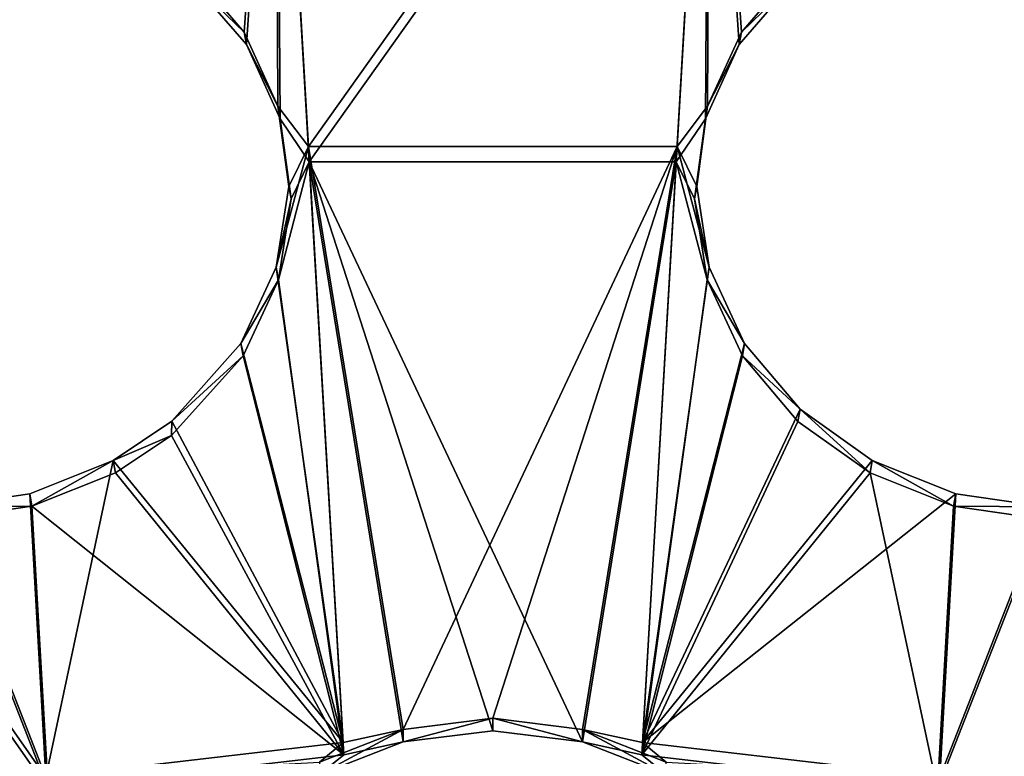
# Model space of a CAD drawing. Header units: millimetres. Extents: x 0 to 2133, y 0 to 2087.
# Tile 773 of 876: x 1986 to 2006, y 188 to 203. Entities that reach past the tile are written whole.
import ezdxf

# ---------------------------------------------------------------- set-up
doc = ezdxf.new("R2010")
doc.units = ezdxf.units.MM
doc.header["$LTSCALE"] = 25.4
doc.layers.get('0').update_dxf_attribs({"true_color": 0xff5454})

# ---------------------------------------------------------------- blocks, each defined once
blk = doc.blocks.new('COSMO-S-3382-4917.STL#2')
at = {"color": 250, "true_color": 0x282828}
mesh = blk.add_polyface(dxfattribs=at)
corners = [(1709.841, 208.672, 1539.288), (1710.486, 206.25, 1539.288), (1709.88, 193.269, 1539.288), (1711.624, 223.971, 1539.288), (1713.18, 228.005, 1539.288), (1715.203, 238.952, 1539.288), (1719.512, 248.991, 1539.288), (1720.53, 253.404, 1539.288), (1729.3, 268.606, 1539.288), (1727.528, 267.125, 1539.288), (1736.1, 279.922, 1539.288), (1742.261, 286.284, 1539.288), (1746.125, 291.615, 1539.288), (1758.024, 301.517, 1539.288), (1757.464, 302.04, 1539.288), (1769.955, 311.052, 1539.288), (1776.134, 313.868, 1539.288), (1783.424, 318.522, 1539.288), (1796.071, 322.98, 1539.288), (1797.683, 324.347, 1539.288), (1817.262, 328.591, 1539.288), (1812.531, 328.445, 1539.288), (1827.758, 330.758, 1539.288), (1839.095, 330.541, 1539.288), (1843.153, 331.254, 1539.288), (1860.945, 328.773, 1539.288), (1858.498, 329.925, 1539.288), (1873.578, 326.791, 1539.288), (1882.181, 323.337, 1539.288), (1888.182, 321.895, 1539.288), (1902.193, 314.391, 1539.288), (1902.104, 315.307, 1539.288), (1915.15, 307.118, 1539.288), (1920.405, 302.191, 1539.288), (1927.135, 297.443, 1539.288), (1936.294, 287.09, 1539.288), (1937.892, 286.419, 1539.288), (1949.402, 269.52, 1539.288), (1947.269, 274.2, 1539.288), (1955.136, 260.958, 1539.288), (1959.352, 249.987, 1539.288), (1961.381, 246.878, 1539.288), (1965.858, 229.054, 1539.288), (1965.917, 232.159, 1539.288), (1968.732, 207.323, 1539.288), (1968.68, 217.006, 1539.288), (1969.632, 201.633, 1539.288), (1968.758, 186.255, 1539.288), (1711.741, 177.98, 1539.288), (1711.508, 184.353, 1539.288), (1716.215, 162.944, 1539.288), (1715.397, 163.017, 1539.288), (1720.797, 148.592, 1539.288), (1724.472, 142.638, 1539.288), (1727.865, 134.907, 1539.288), (1736.043, 124.02, 1539.288), (1736.502, 122.154, 1539.288), (1750.594, 107.625, 1539.288), (1746.587, 110.512, 1539.288), (1757.978, 100.145, 1539.288), (1767.706, 93.925, 1539.288), (1767.283, 93.294, 1539.288), (1770.516, 91.197, 1539.288), (1786.887, 83.314, 1539.288), (1784.023, 83.796, 1539.288), (1798.311, 78.043, 1539.288), (1807.586, 76.097, 1539.288), (1813.179, 74.021, 1539.288), (1829.206, 72.482, 1539.288), (1828.419, 71.786, 1539.288), (1843.816, 71.369, 1539.288), (1851.127, 72.573, 1539.288), (1859.154, 72.776, 1539.288), (1872.717, 76.367, 1539.288), (1874.218, 75.987, 1539.288), (1893.355, 83.756, 1539.288), (1888.797, 80.957, 1539.288), (1902.685, 87.616, 1539.288), (1912.448, 94.526, 1539.288), (1915.688, 95.872, 1539.288), (1929.445, 108.368, 1539.288), (1927.624, 105.607, 1539.288), (1938.325, 116.686, 1539.288), (1943.859, 124.883, 1539.288), (1947.64, 128.953, 1539.288), (1955.275, 143.597, 1539.288), (1955.438, 142.235, 1539.288), (1963.364, 163.97, 1539.288), (1961.612, 156.346, 1539.288), (1966.073, 171.089, 1539.288), (1967.893, 185.418, 1539.288)]
mesh.append_faces([[corners[k] for k in face] for face in [(0, 1, 2), (1, 3, 4), (4, 5, 6), (6, 7, 8), (8, 10, 11), (11, 12, 13), (13, 15, 16), (16, 17, 18), (18, 19, 20), (20, 22, 23), (23, 24, 25), (25, 27, 28), (28, 29, 30), (30, 32, 33), (33, 34, 35), (35, 36, 37), (37, 39, 40), (40, 41, 42), (42, 43, 44), (48, 50, 51), (51, 50, 52), (52, 53, 54), (54, 55, 56), (56, 57, 58), (58, 57, 59), (59, 60, 61), (61, 60, 62), (62, 63, 64), (64, 63, 65), (65, 66, 67), (67, 68, 69), (69, 68, 70), (70, 71, 72), (72, 73, 74), (74, 75, 76), (76, 75, 77), (77, 78, 79), (79, 80, 81), (81, 80, 82), (82, 83, 84), (84, 85, 86), (86, 87, 88), (88, 87, 89), (89, 90, 47)]], dxfattribs={"vtx0": -1, "vtx1": -1, "color": 250})
mesh.append_faces([[corners[k] for k in face] for face in [(1, 0, 3), (4, 3, 5), (6, 5, 7), (8, 7, 9), (8, 9, 10), (11, 10, 12), (13, 12, 14), (13, 14, 15), (16, 15, 17), (18, 17, 19), (20, 19, 21), (20, 21, 22), (23, 22, 24), (25, 24, 26), (25, 26, 27), (28, 27, 29), (30, 29, 31), (30, 31, 32), (33, 32, 34), (35, 34, 36), (37, 36, 38), (37, 38, 39), (40, 39, 41), (42, 41, 43), (44, 43, 45), (44, 45, 46), (44, 46, 47), (1, 48, 2), (48, 1, 49), (48, 49, 50), (52, 50, 53), (54, 53, 55), (56, 55, 57), (59, 57, 60), (62, 60, 63), (65, 63, 66), (67, 66, 68), (70, 68, 71), (72, 71, 73), (74, 73, 75), (77, 75, 78), (79, 78, 80), (82, 80, 83), (84, 83, 85), (86, 85, 87), (89, 87, 90), (47, 90, 44)]], dxfattribs={"vtx0": -1, "vtx2": -1, "color": 250})
mesh = blk.add_polyface(dxfattribs=at)
corners = [(1735.545, 182.32, 1669.288), (1734.489, 198.294, 1669.288), (1734.03, 194.764, 1669.288), (1736.958, 178.45, 1669.288), (1738.52, 170.143, 1669.288), (1743.139, 159.432, 1669.288), (1742.915, 158.403, 1669.288), (1748.668, 147.265, 1669.288), (1752.806, 141.927, 1669.288), (1755.697, 136.885, 1669.288), (1765.612, 126.568, 1669.288), (1763.905, 127.41, 1669.288), (1773.176, 118.973, 1669.288), (1781.093, 113.91, 1669.288), (1780.749, 113.397, 1669.288), (1783.38, 111.69, 1669.288), (1798.69, 104.411, 1669.288), (1794.373, 105.666, 1669.288), (1806.002, 100.985, 1669.288), (1817.766, 98.414, 1669.288), (1818.103, 97.711, 1669.288), (1837.633, 96.135, 1669.288), (1830.506, 95.892, 1669.288), (1843.037, 95.552, 1669.288), (1857.572, 97.657, 1669.288), (1855.52, 96.697, 1669.288), (1867.781, 99.311, 1669.288), (1876.863, 102.925, 1669.288), (1879.646, 103.356, 1669.288), (1894.808, 111.749, 1669.288), (1890.949, 108.776, 1669.288), (1901.532, 115.495, 1669.288), (1910.759, 123.809, 1669.288), (1911.247, 123.418, 1669.288), (1924.139, 138.671, 1669.288), (1919.955, 132.435, 1669.288), (1927.537, 142.418, 1669.288), (1934.465, 155.795, 1669.288), (1933.884, 153.229, 1669.288), (1938.908, 164.713, 1669.288), (1941.363, 174.565, 1669.288), (1942.539, 176.712, 1669.288), (1944.585, 194.301, 1669.288), (1944.725, 189.056, 1669.288), (1944.661, 214.083, 1669.288), (1945.436, 201.571, 1669.288), (1735.449, 219.752, 1669.288), (1733.998, 207.3, 1669.288), (1735.82, 218.247, 1669.288), (1738.363, 231.944, 1669.288), (1740.903, 237.587, 1669.288), (1742.698, 243.706, 1669.288), (1749.554, 255.616, 1669.288), (1748.393, 254.874, 1669.288), (1755.37, 265.289, 1669.288), (1761.461, 271.682, 1669.288), (1763.529, 274.805, 1669.288), (1776.193, 285.204, 1669.288), (1772.757, 283.29, 1669.288), (1782.924, 290.624, 1669.288), (1793.219, 295.693, 1669.288), (1793.886, 296.705, 1669.288), (1811.921, 302.771, 1669.288), (1805.491, 301.445, 1669.288), (1817.575, 304.781, 1669.288), (1831.625, 306.182, 1669.288), (1829.968, 306.663, 1669.288), (1842.498, 307.066, 1669.288), (1851.619, 305.802, 1669.288), (1854.987, 305.985, 1669.288), (1871.179, 301.645, 1669.288), (1867.26, 303.434, 1669.288), (1879.146, 299.45, 1669.288), (1889.599, 293.861, 1669.288), (1890.477, 294.088, 1669.288), (1906.213, 282.732, 1669.288), (1901.094, 287.423, 1669.288), (1910.849, 279.549, 1669.288), (1920.421, 268.66, 1669.288), (1919.603, 270.577, 1669.288), (1927.235, 260.632, 1669.288), (1931.708, 252.154, 1669.288), (1933.638, 249.854, 1669.288), (1939.668, 233.809, 1669.288), (1938.72, 238.395, 1669.288), (1942.412, 226.415, 1669.288), (1944.013, 214.29, 1669.288)]
mesh.append_faces([[corners[k] for k in face] for face in [(44, 43, 45), (2, 46, 47)]], dxfattribs={"vtx0": -1, "color": 250})
mesh.append_faces([[corners[k] for k in face] for face in [(0, 1, 2), (1, 0, 3), (3, 4, 5), (5, 7, 8), (8, 9, 10), (10, 12, 13), (13, 15, 16), (16, 18, 19), (19, 20, 21), (21, 23, 24), (24, 26, 27), (27, 28, 29), (29, 31, 32), (32, 33, 34), (34, 36, 37), (37, 39, 40), (40, 41, 42), (46, 48, 49), (49, 50, 51), (51, 52, 53), (53, 52, 54), (54, 55, 56), (56, 57, 58), (58, 57, 59), (59, 60, 61), (61, 62, 63), (63, 62, 64), (64, 65, 66), (66, 65, 67), (67, 68, 69), (69, 70, 71), (71, 70, 72), (72, 73, 74), (74, 75, 76), (76, 75, 77), (77, 78, 79), (79, 78, 80), (80, 81, 82), (82, 83, 84), (84, 83, 85), (85, 86, 44)]], dxfattribs={"vtx0": -1, "vtx1": -1, "color": 250})
mesh.append_faces([[corners[k] for k in face] for face in [(42, 43, 44), (46, 2, 1)]], dxfattribs={"vtx0": -1, "vtx1": -1, "vtx2": -1, "color": 250})
mesh.append_faces([[corners[k] for k in face] for face in [(3, 0, 4), (5, 4, 6), (5, 6, 7), (8, 7, 9), (10, 9, 11), (10, 11, 12), (13, 12, 14), (13, 14, 15), (16, 15, 17), (16, 17, 18), (19, 18, 20), (21, 20, 22), (21, 22, 23), (24, 23, 25), (24, 25, 26), (27, 26, 28), (29, 28, 30), (29, 30, 31), (32, 31, 33), (34, 33, 35), (34, 35, 36), (37, 36, 38), (37, 38, 39), (40, 39, 41), (42, 41, 43), (46, 1, 48), (49, 48, 50), (51, 50, 52), (54, 52, 55), (56, 55, 57), (59, 57, 60), (61, 60, 62), (64, 62, 65), (67, 65, 68), (69, 68, 70), (72, 70, 73), (74, 73, 75), (77, 75, 78), (80, 78, 81), (82, 81, 83), (85, 83, 86), (44, 86, 42)]], dxfattribs={"vtx0": -1, "vtx2": -1, "color": 250})
mesh = blk.add_polyface(dxfattribs=at)
corners = [(1734.165, 205.552, 1666.919), (1735.133, 201.301, 1666.919), (1734.849, 188.578, 1666.919), (1736.212, 222.415, 1666.919), (1735.839, 213.433, 1666.919), (1737.949, 225.401, 1666.919), (1740.938, 238.731, 1666.919), (1741.435, 237.042, 1666.919), (1748.221, 254.078, 1666.919), (1746.248, 248.201, 1666.919), (1752.324, 258.725, 1666.919), (1757.87, 268.058, 1666.919), (1759.581, 268.472, 1666.919), (1769.638, 280.309, 1666.919), (1767.92, 277.312, 1666.919), (1777.229, 285.123, 1666.919), (1783.218, 290.514, 1666.919), (1787.382, 291.801, 1666.919), (1798.259, 298.408, 1666.919), (1798.242, 297.255, 1666.919), (1809.661, 301.411, 1666.919), (1814.372, 303.787, 1666.919), (1821.486, 304.213, 1666.919), (1831.139, 306.512, 1666.919), (1833.556, 305.624, 1666.919), (1839.632, 306.854, 1666.919), (1839.632, 305.801, 1666.919), (1848.125, 306.512, 1666.919), (1845.708, 305.624, 1666.919), (1857.778, 304.213, 1666.919), (1864.892, 303.787, 1666.919), (1869.603, 301.411, 1666.919), (1881.005, 298.408, 1666.919), (1881.022, 297.255, 1666.919), (1896.046, 290.514, 1666.919), (1891.882, 291.801, 1666.919), (1902.035, 285.123, 1666.919), (1909.627, 280.309, 1666.919), (1911.344, 277.312, 1666.919), (1921.394, 268.058, 1666.919), (1919.683, 268.472, 1666.919), (1926.94, 258.725, 1666.919), (1931.043, 254.078, 1666.919), (1933.016, 248.201, 1666.919), (1938.326, 238.731, 1666.919), (1937.829, 237.042, 1666.919), (1941.315, 225.401, 1666.919), (1943.052, 222.415, 1666.919), (1943.425, 213.433, 1666.919), (1945.099, 205.552, 1666.919), (1944.131, 201.301, 1666.919), (1944.415, 188.578, 1666.919), (1735.839, 189.17, 1666.919), (1738.247, 171.935, 1666.919), (1737.949, 177.202, 1666.919), (1741.435, 165.561, 1666.919), (1744.27, 156.052, 1666.919), (1746.248, 154.402, 1666.919), (1752.764, 141.341, 1666.919), (1752.324, 143.878, 1666.919), (1759.581, 134.131, 1666.919), (1763.507, 128.182, 1666.919), (1767.92, 125.291, 1666.919), (1776.222, 116.918, 1666.919), (1777.229, 117.48, 1666.919), (1790.579, 107.839, 1666.919), (1787.382, 110.802, 1666.919), (1798.242, 105.348, 1666.919), (1806.207, 101.181, 1666.919), (1809.661, 101.192, 1666.919), (1822.7, 97.115, 1666.919), (1821.486, 98.39, 1666.919), (1833.556, 96.979, 1666.919), (1839.632, 95.749, 1666.919), (1845.708, 96.979, 1666.919), (1856.564, 97.115, 1666.919), (1857.778, 98.39, 1666.919), (1873.057, 101.181, 1666.919), (1869.603, 101.192, 1666.919), (1881.022, 105.348, 1666.919), (1888.685, 107.839, 1666.919), (1891.882, 110.802, 1666.919), (1903.042, 116.918, 1666.919), (1902.035, 117.48, 1666.919), (1911.344, 125.291, 1666.919), (1915.757, 128.182, 1666.919), (1919.683, 134.131, 1666.919), (1926.5, 141.341, 1666.919), (1926.94, 143.878, 1666.919), (1934.994, 156.052, 1666.919), (1933.016, 154.402, 1666.919), (1937.829, 165.561, 1666.919), (1941.017, 171.935, 1666.919), (1941.315, 177.202, 1666.919), (1943.425, 189.17, 1666.919)]
mesh.append_faces([[corners[k] for k in face] for face in [(0, 1, 2), (1, 3, 4), (4, 3, 5), (5, 6, 7), (7, 8, 9), (9, 8, 10), (10, 11, 12), (12, 13, 14), (14, 13, 15), (15, 16, 17), (17, 18, 19), (19, 18, 20), (20, 21, 22), (22, 23, 24), (24, 25, 26), (26, 27, 28), (28, 27, 29), (29, 30, 31), (31, 32, 33), (33, 34, 35), (35, 34, 36), (36, 37, 38), (38, 39, 40), (40, 39, 41), (41, 42, 43), (43, 44, 45), (45, 44, 46), (46, 47, 48), (48, 49, 50), (2, 52, 53), (52, 2, 1), (53, 55, 56), (56, 57, 58), (58, 60, 61), (61, 62, 63), (63, 64, 65), (65, 67, 68), (68, 69, 70), (70, 72, 73), (73, 74, 75), (75, 76, 77), (77, 79, 80), (80, 81, 82), (82, 84, 85), (85, 86, 87), (87, 88, 89), (89, 91, 92), (92, 93, 51)]], dxfattribs={"vtx0": -1, "vtx1": -1, "color": 250})
mesh.append_faces([[corners[k] for k in face] for face in [(1, 0, 3), (5, 3, 6), (7, 6, 8), (10, 8, 11), (12, 11, 13), (15, 13, 16), (17, 16, 18), (20, 18, 21), (22, 21, 23), (24, 23, 25), (26, 25, 27), (29, 27, 30), (31, 30, 32), (33, 32, 34), (36, 34, 37), (38, 37, 39), (41, 39, 42), (43, 42, 44), (46, 44, 47), (48, 47, 49), (50, 49, 51), (53, 52, 54), (53, 54, 55), (56, 55, 57), (58, 57, 59), (58, 59, 60), (61, 60, 62), (63, 62, 64), (65, 64, 66), (65, 66, 67), (68, 67, 69), (70, 69, 71), (70, 71, 72), (73, 72, 74), (75, 74, 76), (77, 76, 78), (77, 78, 79), (80, 79, 81), (82, 81, 83), (82, 83, 84), (85, 84, 86), (87, 86, 88), (89, 88, 90), (89, 90, 91), (92, 91, 93), (51, 93, 94), (51, 94, 50)]], dxfattribs={"vtx0": -1, "vtx2": -1, "color": 250})
mesh = blk.add_polyface(dxfattribs=at)
corners = [(1835.243, 276.652, 1694.288), (1833.518, 268.814, 1699.06), (1834.609, 267.544, 1699.829)]
mesh.append_faces([[corners[k] for k in face] for face in [(0, 1, 2)]], dxfattribs={"color": 250})
mesh = blk.add_polyface(dxfattribs=at)
corners = [(1835.291, 266.048, 1700.679), (1835.243, 276.652, 1694.288), (1834.609, 267.544, 1699.829)]
mesh.append_faces([[corners[k] for k in face] for face in [(0, 1, 2)]], dxfattribs={"color": 250})
mesh = blk.add_polyface(dxfattribs=at)
corners = [(1835.908, 265.234, 1701.138), (1835.243, 276.652, 1694.288), (1835.291, 266.048, 1700.679)]
mesh.append_faces([[corners[k] for k in face] for face in [(0, 1, 2)]], dxfattribs={"color": 250})
mesh = blk.add_polyface(dxfattribs=at)
corners = [(1835.908, 265.234, 1701.138), (1844.021, 276.652, 1694.288), (1835.243, 276.652, 1694.288), (1843.356, 265.234, 1701.138)]
mesh.append_faces([[corners[k] for k in face] for face in [(0, 1, 2), (1, 0, 3)]], dxfattribs={"vtx0": -1, "color": 250})
mesh = blk.add_polyface(dxfattribs=at)
corners = [(1844.021, 276.652, 1694.288), (1843.356, 265.234, 1701.138), (1843.973, 266.046, 1700.681)]
mesh.append_faces([[corners[k] for k in face] for face in [(0, 1, 2)]], dxfattribs={"color": 250})
mesh = blk.add_polyface(dxfattribs=at)
corners = [(1844.655, 267.544, 1699.829), (1844.021, 276.652, 1694.288), (1843.973, 266.046, 1700.681)]
mesh.append_faces([[corners[k] for k in face] for face in [(0, 1, 2)]], dxfattribs={"color": 250})
mesh = blk.add_polyface(dxfattribs=at)
corners = [(1845.748, 268.815, 1699.059), (1844.021, 276.652, 1694.288), (1844.655, 267.544, 1699.829)]
mesh.append_faces([[corners[k] for k in face] for face in [(0, 1, 2)]], dxfattribs={"color": 250})
mesh = blk.add_polyface(dxfattribs=at)
corners = [(1835.265, 276.284, 1693.573), (1834.654, 267.291, 1699.056), (1833.562, 268.56, 1698.284)]
mesh.append_faces([[corners[k] for k in face] for face in [(0, 1, 2)]], dxfattribs={"color": 250})
mesh = blk.add_polyface(dxfattribs=at)
corners = [(1835.335, 265.795, 1699.908), (1834.654, 267.291, 1699.056), (1835.265, 276.284, 1693.573)]
mesh.append_faces([[corners[k] for k in face] for face in [(0, 1, 2)]], dxfattribs={"color": 250})
mesh = blk.add_polyface(dxfattribs=at)
corners = [(1843.999, 276.284, 1693.573), (1835.926, 264.924, 1700.396), (1835.265, 276.284, 1693.573), (1843.338, 264.924, 1700.396)]
mesh.append_faces([[corners[k] for k in face] for face in [(0, 1, 2), (1, 0, 3)]], dxfattribs={"vtx0": -1, "color": 250})
mesh = blk.add_polyface(dxfattribs=at)
corners = [(1835.926, 264.924, 1700.396), (1835.335, 265.795, 1699.908), (1835.265, 276.284, 1693.573)]
mesh.append_faces([[corners[k] for k in face] for face in [(0, 1, 2)]], dxfattribs={"color": 250})
mesh = blk.add_polyface(dxfattribs=at)
corners = [(1843.999, 276.284, 1693.573), (1843.928, 265.791, 1699.91), (1843.338, 264.924, 1700.396)]
mesh.append_faces([[corners[k] for k in face] for face in [(0, 1, 2)]], dxfattribs={"color": 250})
mesh = blk.add_polyface(dxfattribs=at)
corners = [(1844.61, 267.291, 1699.056), (1843.928, 265.791, 1699.91), (1843.999, 276.284, 1693.573)]
mesh.append_faces([[corners[k] for k in face] for face in [(0, 1, 2)]], dxfattribs={"color": 250})
mesh = blk.add_polyface(dxfattribs=at)
corners = [(1845.704, 268.562, 1698.283), (1844.61, 267.291, 1699.056), (1843.999, 276.284, 1693.573)]
mesh.append_faces([[corners[k] for k in face] for face in [(0, 1, 2)]], dxfattribs={"color": 250})
mesh = blk.add_polyface(dxfattribs=at)
corners = [(1834.609, 267.544, 1699.829), (1833.562, 268.56, 1698.284), (1834.654, 267.291, 1699.056), (1833.518, 268.814, 1699.06)]
mesh.append_faces([[corners[k] for k in face] for face in [(0, 1, 2), (1, 0, 3)]], dxfattribs={"vtx0": -1, "color": 250})
mesh = blk.add_polyface(dxfattribs=at)
corners = [(1845.704, 268.562, 1698.283), (1844.655, 267.544, 1699.829), (1844.61, 267.291, 1699.056), (1845.748, 268.815, 1699.059)]
mesh.append_faces([[corners[k] for k in face] for face in [(0, 1, 2), (1, 0, 3)]], dxfattribs={"vtx0": -1, "color": 250})
mesh = blk.add_polyface(dxfattribs=at)
corners = [(1835.291, 266.048, 1700.679), (1834.654, 267.291, 1699.056), (1835.335, 265.795, 1699.908), (1834.609, 267.544, 1699.829)]
mesh.append_faces([[corners[k] for k in face] for face in [(0, 1, 2), (1, 0, 3)]], dxfattribs={"vtx0": -1, "color": 250})
mesh = blk.add_polyface(dxfattribs=at)
corners = [(1844.61, 267.291, 1699.056), (1843.973, 266.046, 1700.681), (1843.928, 265.791, 1699.91), (1844.655, 267.544, 1699.829)]
mesh.append_faces([[corners[k] for k in face] for face in [(0, 1, 2), (1, 0, 3)]], dxfattribs={"vtx0": -1, "color": 250})
mesh = blk.add_polyface(dxfattribs=at)
corners = [(1835.908, 265.234, 1701.138), (1835.291, 266.048, 1700.679), (1835.512, 264.426, 1701.552)]
mesh.append_faces([[corners[k] for k in face] for face in [(0, 1, 2)]], dxfattribs={"color": 250})
mesh = blk.add_polyface(dxfattribs=at)
corners = [(1835.512, 264.426, 1701.552), (1835.335, 265.795, 1699.908), (1835.557, 264.174, 1700.782), (1835.291, 266.048, 1700.679)]
mesh.append_faces([[corners[k] for k in face] for face in [(0, 1, 2), (1, 0, 3)]], dxfattribs={"vtx0": -1, "color": 250})
mesh = blk.add_polyface(dxfattribs=at)
corners = [(1843.973, 266.046, 1700.681), (1843.356, 265.234, 1701.138), (1843.752, 264.426, 1701.552)]
mesh.append_faces([[corners[k] for k in face] for face in [(0, 1, 2)]], dxfattribs={"color": 250})
mesh = blk.add_polyface(dxfattribs=at)
corners = [(1843.928, 265.791, 1699.91), (1843.752, 264.426, 1701.552), (1843.708, 264.174, 1700.782), (1843.973, 266.046, 1700.681)]
mesh.append_faces([[corners[k] for k in face] for face in [(0, 1, 2), (1, 0, 3)]], dxfattribs={"vtx0": -1, "color": 250})
mesh = blk.add_polyface(dxfattribs=at)
corners = [(1835.926, 264.924, 1700.396), (1835.557, 264.174, 1700.782), (1835.335, 265.795, 1699.908)]
mesh.append_faces([[corners[k] for k in face] for face in [(0, 1, 2)]], dxfattribs={"color": 250})
mesh = blk.add_polyface(dxfattribs=at)
corners = [(1843.928, 265.791, 1699.91), (1843.708, 264.174, 1700.782), (1843.338, 264.924, 1700.396)]
mesh.append_faces([[corners[k] for k in face] for face in [(0, 1, 2)]], dxfattribs={"color": 250})
mesh = blk.add_polyface(dxfattribs=at)
corners = [(1836.609, 253.201, 1706.834), (1835.908, 265.234, 1701.138), (1835.258, 262.794, 1702.385)]
mesh.append_faces([[corners[k] for k in face] for face in [(0, 1, 2)]], dxfattribs={"color": 250})
mesh = blk.add_polyface(dxfattribs=at)
corners = [(1835.908, 265.234, 1701.138), (1835.512, 264.426, 1701.552), (1835.258, 262.794, 1702.385)]
mesh.append_faces([[corners[k] for k in face] for face in [(0, 1, 2)]], dxfattribs={"color": 250})
mesh = blk.add_polyface(dxfattribs=at)
corners = [(1837.819, 253.461, 1706.75), (1835.908, 265.234, 1701.138), (1836.609, 253.201, 1706.834)]
mesh.append_faces([[corners[k] for k in face] for face in [(0, 1, 2)]], dxfattribs={"color": 250})
mesh = blk.add_polyface(dxfattribs=at)
corners = [(1843.356, 265.234, 1701.138), (1835.908, 265.234, 1701.138), (1837.819, 253.461, 1706.75)]
mesh.append_faces([[corners[k] for k in face] for face in [(0, 1, 2)]], dxfattribs={"color": 250})
mesh = blk.add_polyface(dxfattribs=at)
corners = [(1843.356, 265.234, 1701.138), (1837.819, 253.461, 1706.75), (1839.632, 253.686, 1706.669)]
mesh.append_faces([[corners[k] for k in face] for face in [(0, 1, 2)]], dxfattribs={"color": 250})
mesh = blk.add_polyface(dxfattribs=at)
corners = [(1843.356, 265.234, 1701.138), (1839.632, 253.686, 1706.669), (1841.445, 253.461, 1706.75)]
mesh.append_faces([[corners[k] for k in face] for face in [(0, 1, 2)]], dxfattribs={"color": 250})
mesh = blk.add_polyface(dxfattribs=at)
corners = [(1843.356, 265.234, 1701.138), (1841.445, 253.461, 1706.75), (1842.655, 253.201, 1706.834)]
mesh.append_faces([[corners[k] for k in face] for face in [(0, 1, 2)]], dxfattribs={"color": 250})
mesh = blk.add_polyface(dxfattribs=at)
corners = [(1844.006, 262.795, 1702.385), (1843.356, 265.234, 1701.138), (1842.655, 253.201, 1706.834)]
mesh.append_faces([[corners[k] for k in face] for face in [(0, 1, 2)]], dxfattribs={"color": 250})
mesh = blk.add_polyface(dxfattribs=at)
corners = [(1844.006, 262.795, 1702.385), (1843.752, 264.426, 1701.552), (1843.356, 265.234, 1701.138)]
mesh.append_faces([[corners[k] for k in face] for face in [(0, 1, 2)]], dxfattribs={"color": 250})
mesh = blk.add_polyface(dxfattribs=at)
corners = [(1836.624, 252.952, 1706.071), (1835.302, 262.542, 1701.617), (1835.926, 264.924, 1700.396)]
mesh.append_faces([[corners[k] for k in face] for face in [(0, 1, 2)]], dxfattribs={"color": 250})
mesh = blk.add_polyface(dxfattribs=at)
corners = [(1835.926, 264.924, 1700.396), (1835.302, 262.542, 1701.617), (1835.557, 264.174, 1700.782)]
mesh.append_faces([[corners[k] for k in face] for face in [(0, 1, 2)]], dxfattribs={"color": 250})
mesh = blk.add_polyface(dxfattribs=at)
corners = [(1841.444, 253.208, 1705.988), (1839.632, 253.432, 1705.908), (1835.926, 264.924, 1700.396)]
mesh.append_faces([[corners[k] for k in face] for face in [(0, 1, 2)]], dxfattribs={"color": 250})
mesh = blk.add_polyface(dxfattribs=at)
corners = [(1839.632, 253.432, 1705.908), (1837.82, 253.208, 1705.988), (1835.926, 264.924, 1700.396)]
mesh.append_faces([[corners[k] for k in face] for face in [(0, 1, 2)]], dxfattribs={"color": 250})
mesh = blk.add_polyface(dxfattribs=at)
corners = [(1837.82, 253.208, 1705.988), (1836.624, 252.952, 1706.071), (1835.926, 264.924, 1700.396)]
mesh.append_faces([[corners[k] for k in face] for face in [(0, 1, 2)]], dxfattribs={"color": 250})
mesh = blk.add_polyface(dxfattribs=at)
corners = [(1843.338, 264.924, 1700.396), (1841.444, 253.208, 1705.988), (1835.926, 264.924, 1700.396)]
mesh.append_faces([[corners[k] for k in face] for face in [(0, 1, 2)]], dxfattribs={"color": 250})
mesh = blk.add_polyface(dxfattribs=at)
corners = [(1843.338, 264.924, 1700.396), (1842.64, 252.952, 1706.071), (1841.444, 253.208, 1705.988)]
mesh.append_faces([[corners[k] for k in face] for face in [(0, 1, 2)]], dxfattribs={"color": 250})
mesh = blk.add_polyface(dxfattribs=at)
corners = [(1843.961, 262.544, 1701.616), (1842.64, 252.952, 1706.071), (1843.338, 264.924, 1700.396)]
mesh.append_faces([[corners[k] for k in face] for face in [(0, 1, 2)]], dxfattribs={"color": 250})
mesh = blk.add_polyface(dxfattribs=at)
corners = [(1843.961, 262.544, 1701.616), (1843.338, 264.924, 1700.396), (1843.708, 264.174, 1700.782)]
mesh.append_faces([[corners[k] for k in face] for face in [(0, 1, 2)]], dxfattribs={"color": 250})
mesh = blk.add_polyface(dxfattribs=at)
corners = [(1835.258, 262.794, 1702.385), (1835.557, 264.174, 1700.782), (1835.302, 262.542, 1701.617), (1835.512, 264.426, 1701.552)]
mesh.append_faces([[corners[k] for k in face] for face in [(0, 1, 2), (1, 0, 3)]], dxfattribs={"vtx0": -1, "color": 250})
mesh = blk.add_polyface(dxfattribs=at)
corners = [(1843.708, 264.174, 1700.782), (1844.006, 262.795, 1702.385), (1843.961, 262.544, 1701.616), (1843.752, 264.426, 1701.552)]
mesh.append_faces([[corners[k] for k in face] for face in [(0, 1, 2), (1, 0, 3)]], dxfattribs={"vtx0": -1, "color": 250})
mesh = blk.add_polyface(dxfattribs=at)
corners = [(1836.609, 253.201, 1706.834), (1835.258, 262.794, 1702.385), (1834.545, 261.258, 1703.125)]
mesh.append_faces([[corners[k] for k in face] for face in [(0, 1, 2)]], dxfattribs={"color": 250})
mesh = blk.add_polyface(dxfattribs=at)
corners = [(1834.545, 261.258, 1703.125), (1835.302, 262.542, 1701.617), (1834.589, 261.007, 1702.358), (1835.258, 262.794, 1702.385)]
mesh.append_faces([[corners[k] for k in face] for face in [(0, 1, 2), (1, 0, 3)]], dxfattribs={"vtx0": -1, "color": 250})
mesh = blk.add_polyface(dxfattribs=at)
corners = [(1844.719, 261.258, 1703.125), (1844.006, 262.795, 1702.385), (1842.655, 253.201, 1706.834)]
mesh.append_faces([[corners[k] for k in face] for face in [(0, 1, 2)]], dxfattribs={"color": 250})
mesh = blk.add_polyface(dxfattribs=at)
corners = [(1843.961, 262.544, 1701.616), (1844.719, 261.258, 1703.125), (1844.675, 261.007, 1702.358), (1844.006, 262.795, 1702.385)]
mesh.append_faces([[corners[k] for k in face] for face in [(0, 1, 2), (1, 0, 3)]], dxfattribs={"vtx0": -1, "color": 250})
mesh = blk.add_polyface(dxfattribs=at)
corners = [(1836.624, 252.952, 1706.071), (1834.589, 261.007, 1702.358), (1835.302, 262.542, 1701.617)]
mesh.append_faces([[corners[k] for k in face] for face in [(0, 1, 2)]], dxfattribs={"color": 250})
mesh = blk.add_polyface(dxfattribs=at)
corners = [(1844.675, 261.007, 1702.358), (1842.64, 252.952, 1706.071), (1843.961, 262.544, 1701.616)]
mesh.append_faces([[corners[k] for k in face] for face in [(0, 1, 2)]], dxfattribs={"color": 250})
mesh = blk.add_polyface(dxfattribs=at)
corners = [(1836.609, 253.201, 1706.834), (1834.545, 261.258, 1703.125), (1833.151, 259.69, 1703.818)]
mesh.append_faces([[corners[k] for k in face] for face in [(0, 1, 2)]], dxfattribs={"color": 250})
mesh = blk.add_polyface(dxfattribs=at)
corners = [(1834.545, 261.258, 1703.125), (1834.589, 261.007, 1702.358), (1833.151, 259.69, 1703.818)]
mesh.append_faces([[corners[k] for k in face] for face in [(0, 1, 2)]], dxfattribs={"color": 250})
mesh = blk.add_polyface(dxfattribs=at)
corners = [(1845.84, 259.928, 1703.718), (1844.719, 261.258, 1703.125), (1842.655, 253.201, 1706.834)]
mesh.append_faces([[corners[k] for k in face] for face in [(0, 1, 2)]], dxfattribs={"color": 250})
mesh = blk.add_polyface(dxfattribs=at)
corners = [(1844.675, 261.007, 1702.358), (1845.84, 259.928, 1703.718), (1845.797, 259.677, 1702.953), (1844.719, 261.258, 1703.125)]
mesh.append_faces([[corners[k] for k in face] for face in [(0, 1, 2), (1, 0, 3)]], dxfattribs={"vtx0": -1, "color": 250})
mesh = blk.add_polyface(dxfattribs=at)
corners = [(1836.624, 252.952, 1706.071), (1833.143, 259.397, 1703.07), (1834.589, 261.007, 1702.358)]
mesh.append_faces([[corners[k] for k in face] for face in [(0, 1, 2)]], dxfattribs={"color": 250})
mesh = blk.add_polyface(dxfattribs=at)
corners = [(1834.589, 261.007, 1702.358), (1833.143, 259.397, 1703.07), (1833.151, 259.69, 1703.818)]
mesh.append_faces([[corners[k] for k in face] for face in [(0, 1, 2)]], dxfattribs={"color": 250})
mesh = blk.add_polyface(dxfattribs=at)
corners = [(1845.797, 259.677, 1702.953), (1842.64, 252.952, 1706.071), (1844.675, 261.007, 1702.358)]
mesh.append_faces([[corners[k] for k in face] for face in [(0, 1, 2)]], dxfattribs={"color": 250})
mesh = blk.add_polyface(dxfattribs=at)
corners = [(1847.297, 258.89, 1704.128), (1845.84, 259.928, 1703.718), (1842.655, 253.201, 1706.834)]
mesh.append_faces([[corners[k] for k in face] for face in [(0, 1, 2)]], dxfattribs={"color": 250})
mesh = blk.add_polyface(dxfattribs=at)
corners = [(1845.84, 259.928, 1703.718), (1847.253, 258.64, 1703.363), (1845.797, 259.677, 1702.953), (1847.297, 258.89, 1704.128)]
mesh.append_faces([[corners[k] for k in face] for face in [(0, 1, 2), (1, 0, 3)]], dxfattribs={"vtx0": -1, "color": 250})
mesh = blk.add_polyface(dxfattribs=at)
corners = [(1836.609, 253.201, 1706.834), (1833.151, 259.69, 1703.818), (1831.967, 258.89, 1704.128)]
mesh.append_faces([[corners[k] for k in face] for face in [(0, 1, 2)]], dxfattribs={"color": 250})
mesh = blk.add_polyface(dxfattribs=at)
corners = [(1831.967, 258.89, 1704.128), (1833.151, 259.69, 1703.818), (1833.143, 259.397, 1703.07)]
mesh.append_faces([[corners[k] for k in face] for face in [(0, 1, 2)]], dxfattribs={"color": 250})
mesh = blk.add_polyface(dxfattribs=at)
corners = [(1847.253, 258.64, 1703.363), (1842.64, 252.952, 1706.071), (1845.797, 259.677, 1702.953)]
mesh.append_faces([[corners[k] for k in face] for face in [(0, 1, 2)]], dxfattribs={"color": 250})
mesh = blk.add_polyface(dxfattribs=at)
corners = [(1831.967, 258.89, 1704.128), (1833.143, 259.397, 1703.07), (1832.011, 258.64, 1703.363)]
mesh.append_faces([[corners[k] for k in face] for face in [(0, 1, 2)]], dxfattribs={"color": 250})
mesh = blk.add_polyface(dxfattribs=at)
corners = [(1836.624, 252.952, 1706.071), (1832.011, 258.64, 1703.363), (1833.143, 259.397, 1703.07)]
mesh.append_faces([[corners[k] for k in face] for face in [(0, 1, 2)]], dxfattribs={"color": 250})
mesh = blk.add_polyface(dxfattribs=at)
corners = [(1831.967, 258.89, 1704.128), (1830.28, 258.219, 1704.323), (1830.604, 252.5, 1706.834)]
mesh.append_faces([[corners[k] for k in face] for face in [(0, 1, 2)]], dxfattribs={"color": 250})
mesh = blk.add_polyface(dxfattribs=at)
corners = [(1830.324, 257.969, 1703.559), (1831.967, 258.89, 1704.128), (1832.011, 258.64, 1703.363), (1830.28, 258.219, 1704.323)]
mesh.append_faces([[corners[k] for k in face] for face in [(0, 1, 2), (1, 0, 3)]], dxfattribs={"vtx0": -1, "color": 250})
mesh = blk.add_polyface(dxfattribs=at)
corners = [(1836.609, 253.201, 1706.834), (1831.967, 258.89, 1704.128), (1830.604, 252.5, 1706.834)]
mesh.append_faces([[corners[k] for k in face] for face in [(0, 1, 2)]], dxfattribs={"color": 250})
mesh = blk.add_polyface(dxfattribs=at)
corners = [(1848.985, 258.219, 1704.323), (1847.297, 258.89, 1704.128), (1842.655, 253.201, 1706.834)]
mesh.append_faces([[corners[k] for k in face] for face in [(0, 1, 2)]], dxfattribs={"color": 250})
mesh = blk.add_polyface(dxfattribs=at)
corners = [(1847.297, 258.89, 1704.128), (1848.94, 257.969, 1703.559), (1847.253, 258.64, 1703.363), (1848.985, 258.219, 1704.323)]
mesh.append_faces([[corners[k] for k in face] for face in [(0, 1, 2), (1, 0, 3)]], dxfattribs={"vtx0": -1, "color": 250})
mesh = blk.add_polyface(dxfattribs=at)
corners = [(1836.624, 252.952, 1706.071), (1830.324, 257.969, 1703.559), (1832.011, 258.64, 1703.363)]
mesh.append_faces([[corners[k] for k in face] for face in [(0, 1, 2)]], dxfattribs={"color": 250})
mesh = blk.add_polyface(dxfattribs=at)
corners = [(1848.616, 252.253, 1706.071), (1842.64, 252.952, 1706.071), (1847.253, 258.64, 1703.363)]
mesh.append_faces([[corners[k] for k in face] for face in [(0, 1, 2)]], dxfattribs={"color": 250})
mesh = blk.add_polyface(dxfattribs=at)
corners = [(1848.94, 257.969, 1703.559), (1848.616, 252.253, 1706.071), (1847.253, 258.64, 1703.363)]
mesh.append_faces([[corners[k] for k in face] for face in [(0, 1, 2)]], dxfattribs={"color": 250})
mesh = blk.add_polyface(dxfattribs=at)
corners = [(1830.604, 252.5, 1706.834), (1830.28, 258.219, 1704.323), (1828.469, 257.958, 1704.293)]
mesh.append_faces([[corners[k] for k in face] for face in [(0, 1, 2)]], dxfattribs={"color": 250})
mesh = blk.add_polyface(dxfattribs=at)
corners = [(1828.469, 257.958, 1704.293), (1830.324, 257.969, 1703.559), (1828.513, 257.707, 1703.529), (1830.28, 258.219, 1704.323)]
mesh.append_faces([[corners[k] for k in face] for face in [(0, 1, 2), (1, 0, 3)]], dxfattribs={"vtx0": -1, "color": 250})
mesh = blk.add_polyface(dxfattribs=at)
corners = [(1848.985, 258.219, 1704.323), (1842.655, 253.201, 1706.834), (1848.66, 252.5, 1706.834)]
mesh.append_faces([[corners[k] for k in face] for face in [(0, 1, 2)]], dxfattribs={"color": 250})
mesh = blk.add_polyface(dxfattribs=at)
corners = [(1850.795, 257.958, 1704.293), (1848.985, 258.219, 1704.323), (1848.66, 252.5, 1706.834)]
mesh.append_faces([[corners[k] for k in face] for face in [(0, 1, 2)]], dxfattribs={"color": 250})
mesh = blk.add_polyface(dxfattribs=at)
corners = [(1848.94, 257.969, 1703.559), (1850.795, 257.958, 1704.293), (1850.751, 257.707, 1703.529), (1848.985, 258.219, 1704.323)]
mesh.append_faces([[corners[k] for k in face] for face in [(0, 1, 2), (1, 0, 3)]], dxfattribs={"vtx0": -1, "color": 250})
mesh = blk.add_polyface(dxfattribs=at)
corners = [(1830.604, 252.5, 1706.834), (1826.662, 258.126, 1704.038), (1824.722, 251.105, 1706.834), (1828.469, 257.958, 1704.293)]
mesh.append_faces([[corners[k] for k in face] for face in [(0, 1, 2), (1, 0, 3)]], dxfattribs={"vtx0": -1, "color": 250})
mesh = blk.add_polyface(dxfattribs=at)
corners = [(1854.542, 251.105, 1706.834), (1850.795, 257.958, 1704.293), (1848.66, 252.5, 1706.834), (1852.603, 258.126, 1704.038)]
mesh.append_faces([[corners[k] for k in face] for face in [(0, 1, 2), (1, 0, 3)]], dxfattribs={"vtx0": -1, "color": 250})
mesh = blk.add_polyface(dxfattribs=at)
corners = [(1826.706, 257.876, 1703.273), (1830.648, 252.253, 1706.071), (1824.793, 250.866, 1706.071), (1828.513, 257.707, 1703.529)]
mesh.append_faces([[corners[k] for k in face] for face in [(0, 1, 2), (1, 0, 3)]], dxfattribs={"vtx0": -1, "color": 250})
mesh = blk.add_polyface(dxfattribs=at)
corners = [(1830.648, 252.253, 1706.071), (1828.513, 257.707, 1703.529), (1830.324, 257.969, 1703.559)]
mesh.append_faces([[corners[k] for k in face] for face in [(0, 1, 2)]], dxfattribs={"color": 250})
mesh = blk.add_polyface(dxfattribs=at)
corners = [(1836.624, 252.952, 1706.071), (1830.648, 252.253, 1706.071), (1830.324, 257.969, 1703.559)]
mesh.append_faces([[corners[k] for k in face] for face in [(0, 1, 2)]], dxfattribs={"color": 250})
mesh = blk.add_polyface(dxfattribs=at)
corners = [(1850.751, 257.707, 1703.529), (1848.616, 252.253, 1706.071), (1848.94, 257.969, 1703.559)]
mesh.append_faces([[corners[k] for k in face] for face in [(0, 1, 2)]], dxfattribs={"color": 250})
mesh = blk.add_polyface(dxfattribs=at)
corners = [(1850.751, 257.707, 1703.529), (1854.471, 250.866, 1706.071), (1848.616, 252.253, 1706.071), (1852.558, 257.876, 1703.273)]
mesh.append_faces([[corners[k] for k in face] for face in [(0, 1, 2), (1, 0, 3)]], dxfattribs={"vtx0": -1, "color": 250})
mesh = blk.add_polyface(dxfattribs=at)
corners = [(1839.632, 253.686, 1706.669), (1837.82, 253.208, 1705.988), (1839.632, 253.432, 1705.908), (1837.819, 253.461, 1706.75)]
mesh.append_faces([[corners[k] for k in face] for face in [(0, 1, 2), (1, 0, 3)]], dxfattribs={"vtx0": -1, "color": 250})
mesh = blk.add_polyface(dxfattribs=at)
corners = [(1841.444, 253.208, 1705.988), (1839.632, 253.686, 1706.669), (1839.632, 253.432, 1705.908), (1841.445, 253.461, 1706.75)]
mesh.append_faces([[corners[k] for k in face] for face in [(0, 1, 2), (1, 0, 3)]], dxfattribs={"vtx0": -1, "color": 250})
mesh = blk.add_polyface(dxfattribs=at)
corners = [(1837.819, 253.461, 1706.75), (1836.609, 253.201, 1706.834), (1836.132, 252.803, 1706.985)]
mesh.append_faces([[corners[k] for k in face] for face in [(0, 1, 2)]], dxfattribs={"color": 250})
mesh = blk.add_polyface(dxfattribs=at)
corners = [(1837.819, 253.461, 1706.75), (1836.132, 252.549, 1706.224), (1837.82, 253.208, 1705.988), (1836.132, 252.803, 1706.985)]
mesh.append_faces([[corners[k] for k in face] for face in [(0, 1, 2), (1, 0, 3)]], dxfattribs={"vtx0": -1, "color": 250})
mesh = blk.add_polyface(dxfattribs=at)
corners = [(1843.132, 252.549, 1706.224), (1841.445, 253.461, 1706.75), (1841.444, 253.208, 1705.988), (1843.132, 252.803, 1706.985)]
mesh.append_faces([[corners[k] for k in face] for face in [(0, 1, 2), (1, 0, 3)]], dxfattribs={"vtx0": -1, "color": 250})
mesh = blk.add_polyface(dxfattribs=at)
corners = [(1843.132, 252.803, 1706.985), (1842.655, 253.201, 1706.834), (1841.445, 253.461, 1706.75)]
mesh.append_faces([[corners[k] for k in face] for face in [(0, 1, 2)]], dxfattribs={"color": 250})
mesh = blk.add_polyface(dxfattribs=at)
corners = [(1837.82, 253.208, 1705.988), (1836.132, 252.549, 1706.224), (1836.624, 252.952, 1706.071)]
mesh.append_faces([[corners[k] for k in face] for face in [(0, 1, 2)]], dxfattribs={"color": 250})
mesh = blk.add_polyface(dxfattribs=at)
corners = [(1843.132, 252.549, 1706.224), (1841.444, 253.208, 1705.988), (1842.64, 252.952, 1706.071)]
mesh.append_faces([[corners[k] for k in face] for face in [(0, 1, 2)]], dxfattribs={"color": 250})
mesh = blk.add_polyface(dxfattribs=at)
corners = [(1836.609, 253.201, 1706.834), (1830.604, 252.5, 1706.834), (1836.132, 252.803, 1706.985)]
mesh.append_faces([[corners[k] for k in face] for face in [(0, 1, 2)]], dxfattribs={"color": 250})
mesh = blk.add_polyface(dxfattribs=at)
corners = [(1848.66, 252.5, 1706.834), (1842.655, 253.201, 1706.834), (1843.132, 252.803, 1706.985)]
mesh.append_faces([[corners[k] for k in face] for face in [(0, 1, 2)]], dxfattribs={"color": 250})
mesh = blk.add_polyface(dxfattribs=at)
corners = [(1836.624, 252.952, 1706.071), (1836.132, 252.549, 1706.224), (1830.648, 252.253, 1706.071)]
mesh.append_faces([[corners[k] for k in face] for face in [(0, 1, 2)]], dxfattribs={"color": 250})
mesh = blk.add_polyface(dxfattribs=at)
corners = [(1848.616, 252.253, 1706.071), (1843.132, 252.549, 1706.224), (1842.64, 252.952, 1706.071)]
mesh.append_faces([[corners[k] for k in face] for face in [(0, 1, 2)]], dxfattribs={"color": 250})

msp = doc.modelspace()

# ---------------------------------------------------------------- block references
at = {"color": 0}
msp.add_blockref('COSMO-S-3382-4917.STL#2', (156.122, -64.446, -4.129), dxfattribs=at)

doc.saveas('drawing.dxf')
